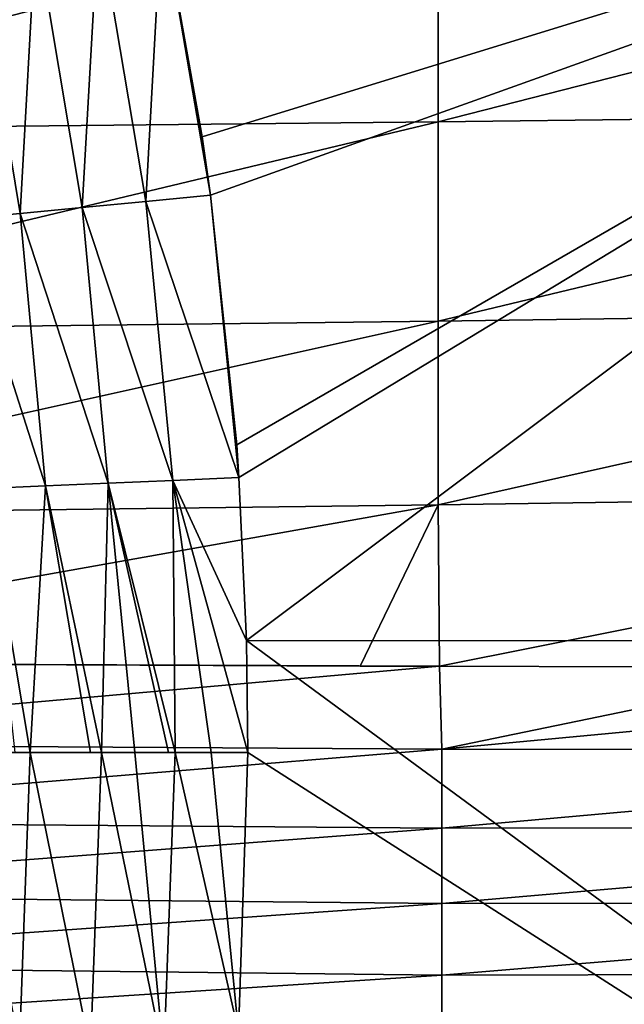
# Model space of a CAD drawing. Header units: metres. Extents: x -104 to 104, y -68 to 90.
# Tile 637 of 744: x 24.12 to 27.8, y 42.76 to 48.75. Entities that reach past the tile are written whole.
import ezdxf

# ---------------------------------------------------------------- set-up
doc = ezdxf.new("R2010")
doc.units = ezdxf.units.M
doc.layers.add('solid_FIT-BATH-153_SW0002', color=7, linetype='CONTINUOUS')

msp = doc.modelspace()

# ---------------------------------------------------------------- linework, layer by layer
at = {"layer": 'solid_FIT-BATH-153_SW0002'}
for points in [[(24.982851, 49.414764, 16.201981), (25.227497, 48.04118, 16.201784), (32.630169, 50.321903, 16.211613)], [(25.227497, 48.04118, 16.201784), (25.278339, 47.684765, 16.201656), (32.630169, 50.321903, 16.211613)], [(25.278339, 47.684765, 16.201656), (25.437565, 46.164429, 16.200745), (32.630169, 50.321903, 16.211613)], [(25.437565, 46.164429, 16.200745), (25.451366, 45.966923, 16.200581), (32.630169, 50.321903, 16.211613)], [(25.451366, 45.966923, 16.200581), (25.496708, 44.972977, 16.199598), (32.630169, 50.321903, 16.211613)], [(25.496708, 44.972977, 16.199598), (33.235664, 44.971737, 16.210653), (32.630169, 50.321903, 16.211613)], [(31.996119, 49.496792, -22.126936), (31.996119, 48.197323, -22.122765), (26.663443, 48.132706, -22.222878)], [(26.663443, 49.446838, -22.226355), (31.996119, 49.496792, -22.126936), (26.663443, 48.132706, -22.222878)], [(26.663443, 49.446838, -22.226355), (26.663443, 48.132706, -22.222878), (21.330763, 48.07679, -22.305033)], [(21.330763, 49.40361, -22.307909), (26.663443, 49.446838, -22.226355), (21.330763, 48.07679, -22.305033)], [(24.596581, 49.355236, 16.22809), (24.883835, 47.646648, 16.225895), (24.982851, 49.414764, 16.201981)], [(24.883835, 47.646648, 16.225895), (25.278339, 47.684765, 16.201656), (24.982851, 49.414764, 16.201981)], [(24.982851, 49.414764, 16.201981), (25.278339, 47.684765, 16.201656), (25.227497, 48.04118, 16.201784)], [(24.596581, 49.355236, 16.22809), (24.215767, 49.296394, 16.288902), (24.496387, 47.61002, 16.28684)], [(24.596581, 49.355236, 16.22809), (24.496387, 47.61002, 16.28684), (24.883835, 47.646648, 16.225895)], [(24.215767, 49.296394, 16.288902), (23.843533, 49.237614, 16.38393), (24.119186, 47.573811, 16.38341)], [(24.215767, 49.296394, 16.288902), (24.119186, 47.573811, 16.38341), (24.496387, 47.61002, 16.28684)], [(23.843533, 49.237614, 16.38393), (23.754805, 47.53833, 16.514515), (24.119186, 47.573811, 16.38341)], [(31.996119, 48.197323, -22.122765), (31.996119, 46.99271, -22.112913), (26.663443, 46.918911, -22.214304)], [(26.663443, 48.132706, -22.222878), (31.996119, 48.197323, -22.122765), (26.663443, 46.918911, -22.214304)], [(26.663443, 48.132706, -22.222878), (26.663443, 46.918911, -22.214304), (21.330763, 46.855053, -22.297564)], [(21.330763, 48.07679, -22.305033), (26.663443, 48.132706, -22.222878), (21.330763, 46.855053, -22.297564)], [(24.883835, 47.646648, 16.225895), (25.451366, 45.966923, 16.200581), (25.278339, 47.684765, 16.201656)], [(25.278339, 47.684765, 16.201656), (25.451366, 45.966923, 16.200581), (25.437565, 46.164429, 16.200745)], [(24.496387, 47.61002, 16.28684), (24.119186, 47.573811, 16.38341), (24.655344, 45.930927, 16.283852)], [(24.883835, 47.646648, 16.225895), (24.496387, 47.61002, 16.28684), (25.048161, 45.947777, 16.222965)], [(24.496387, 47.61002, 16.28684), (24.655344, 45.930927, 16.283852), (25.048161, 45.947777, 16.222965)], [(24.883835, 47.646648, 16.225895), (25.048161, 45.947777, 16.222965), (25.451366, 45.966923, 16.200581)], [(24.119186, 47.573811, 16.38341), (23.754805, 47.53833, 16.514515), (24.274549, 45.914474, 16.381632)], [(24.119186, 47.573811, 16.38341), (24.274549, 45.914474, 16.381632), (24.655344, 45.930927, 16.283852)], [(23.754805, 47.53833, 16.514515), (23.908072, 45.898495, 16.514702), (24.274549, 45.914474, 16.381632)], [(31.996119, 46.99271, -22.112913), (31.996119, 45.87928, -22.095005), (26.663443, 45.800735, -22.198425)], [(26.663443, 46.918911, -22.214304), (31.996119, 46.99271, -22.112913), (26.663443, 45.800735, -22.198425)], [(26.663443, 46.918911, -22.214304), (26.663443, 45.800735, -22.198425), (21.330763, 45.732765, -22.283442)], [(21.330763, 46.855053, -22.297564), (26.663443, 46.918911, -22.214304), (21.330763, 45.732765, -22.283442)], [(24.655344, 45.930927, 16.283852), (24.274549, 45.914474, 16.381632), (24.614532, 44.291561, 16.298162)], [(24.655344, 45.930927, 16.283852), (24.614532, 44.291561, 16.298162), (24.818371, 44.291687, 16.257406)], [(25.048161, 45.947777, 16.222965), (24.655344, 45.930927, 16.283852), (25.062452, 44.291817, 16.222921)], [(24.655344, 45.930927, 16.283852), (24.818371, 44.291687, 16.257406), (25.023556, 44.291798, 16.22739)], [(24.655344, 45.930927, 16.283852), (25.023556, 44.291798, 16.22739), (25.062452, 44.291817, 16.222921)], [(25.048161, 45.947777, 16.222965), (25.496708, 44.972977, 16.199598), (25.451366, 45.966923, 16.200581)], [(25.048161, 45.947777, 16.222965), (25.504524, 44.292011, 16.198769), (25.496708, 44.972977, 16.199598)], [(25.048161, 45.947777, 16.222965), (25.283047, 44.29192, 16.204792), (25.504524, 44.292011, 16.198769)], [(25.048161, 45.947777, 16.222965), (25.062452, 44.291817, 16.222921), (25.283047, 44.29192, 16.204792)], [(24.274549, 45.914474, 16.381632), (23.908072, 45.898495, 16.514702), (24.180706, 44.291256, 16.423061)], [(23.908072, 45.898495, 16.514702), (24.086592, 44.29118, 16.457392), (24.180706, 44.291256, 16.423061)], [(24.274549, 45.914474, 16.381632), (24.180706, 44.291256, 16.423061), (24.548836, 44.291519, 16.313681)], [(24.274549, 45.914474, 16.381632), (24.548836, 44.291519, 16.313681), (24.614532, 44.291561, 16.298162)], [(26.663443, 45.800735, -22.198425), (31.996119, 45.87928, -22.095005), (26.671747, 44.816555, -22.172836)], [(31.996119, 45.87928, -22.095005), (29.094467, 44.810192, -22.125431), (26.671747, 44.816555, -22.172836)], [(26.663443, 45.800735, -22.198425), (26.1891, 44.818077, -22.181799), (21.270582, 44.838905, -22.264021)], [(21.330763, 45.732765, -22.283442), (26.663443, 45.800735, -22.198425), (21.270582, 44.838905, -22.264021)], [(26.663443, 45.800735, -22.198425), (26.671747, 44.816555, -22.172836), (26.1891, 44.818077, -22.181799)], [(32.583248, 39.760757, 16.200817), (33.235664, 44.971737, 16.210653), (25.496708, 44.972977, 16.199598)], [(25.504524, 44.292011, 16.198769), (32.583248, 39.760757, 16.200817), (25.496708, 44.972977, 16.199598)], [(21.270582, 44.838905, -22.264021), (26.1891, 44.818077, -22.181799), (26.671747, 44.816555, -22.172836)], [(21.347351, 44.344482, -22.246073), (21.270582, 44.838905, -22.264021), (26.671747, 44.816555, -22.172836)], [(21.347351, 44.344482, -22.246073), (26.671747, 44.816555, -22.172836), (26.685522, 44.312164, -22.152855)], [(26.685522, 44.312164, -22.152855), (26.671747, 44.816555, -22.172836), (29.094467, 44.810192, -22.125431)], [(26.685522, 44.312164, -22.152855), (29.094467, 44.810192, -22.125431), (31.932043, 44.805298, -22.0648)], [(26.685522, 44.312164, -22.152855), (31.932043, 44.805298, -22.0648), (32.023693, 44.308296, -22.040499)], [(21.347351, 43.873405, -22.224854), (21.347351, 44.344482, -22.246073), (26.685522, 44.312164, -22.152855)], [(21.347351, 43.873405, -22.224854), (26.685522, 44.312164, -22.152855), (26.685522, 43.830944, -22.128057)], [(26.685522, 43.830944, -22.128057), (26.685522, 44.312164, -22.152855), (32.023693, 44.308296, -22.040499)], [(26.685522, 43.830944, -22.128057), (32.023693, 44.308296, -22.040499), (32.023693, 43.833813, -22.012913)], [(24.180706, 44.291256, 16.423061), (24.086592, 44.29118, 16.457392), (23.766354, 44.290897, 16.595137)], [(24.114845, 42.500538, 16.421446), (24.180706, 44.291256, 16.423061), (23.766354, 44.290897, 16.595137)], [(24.547235, 42.471745, 16.296274), (24.180706, 44.291256, 16.423061), (24.114845, 42.500538, 16.421446)], [(24.614532, 44.291561, 16.298162), (24.548836, 44.291519, 16.313681), (24.180706, 44.291256, 16.423061)], [(24.547235, 42.471745, 16.296274), (24.614532, 44.291561, 16.298162), (24.180706, 44.291256, 16.423061)], [(24.994246, 42.441521, 16.220203), (24.614532, 44.291561, 16.298162), (24.547235, 42.471745, 16.296274)], [(24.994246, 42.441521, 16.220203), (24.818371, 44.291687, 16.257406), (24.614532, 44.291561, 16.298162)], [(25.062452, 44.291817, 16.222921), (25.023556, 44.291798, 16.22739), (24.818371, 44.291687, 16.257406)], [(24.994246, 42.441521, 16.220203), (25.062452, 44.291817, 16.222921), (24.818371, 44.291687, 16.257406)], [(24.994246, 42.441521, 16.220203), (25.449463, 42.587696, 16.196123), (25.062452, 44.291817, 16.222921)], [(25.283047, 44.29192, 16.204792), (25.062452, 44.291817, 16.222921), (25.449463, 42.587696, 16.196123)], [(25.283047, 44.29192, 16.204792), (25.449463, 42.587696, 16.196123), (25.504524, 44.292011, 16.198769)], [(25.504524, 44.292011, 16.198769), (25.449463, 42.587696, 16.196123), (32.583248, 39.760757, 16.200817)], [(21.347351, 43.424107, -22.198505), (21.347351, 43.873405, -22.224854), (26.685522, 43.830944, -22.128057)], [(21.347351, 43.424107, -22.198505), (26.685522, 43.830944, -22.128057), (26.685522, 43.372128, -22.097425)], [(26.685522, 43.372128, -22.097425), (32.023693, 43.833813, -22.012913), (32.023693, 43.380623, -21.979237)], [(26.685522, 43.372128, -22.097425), (26.685522, 43.830944, -22.128057), (32.023693, 43.833813, -22.012913)], [(21.347351, 42.99593, -22.166346), (21.347351, 43.424107, -22.198505), (26.685522, 43.372128, -22.097425)], [(21.347351, 42.99593, -22.166346), (26.685522, 43.372128, -22.097425), (26.685522, 42.935062, -22.060209)], [(26.685522, 42.935062, -22.060209), (32.023693, 43.380623, -21.979237), (32.023693, 42.948181, -21.93873)], [(26.685522, 42.935062, -22.060209), (26.685522, 43.372128, -22.097425), (32.023693, 43.380623, -21.979237)], [(21.347351, 42.588211, -22.127684), (21.347351, 42.99593, -22.166346), (26.685522, 42.935062, -22.060209)], [(21.347351, 42.588211, -22.127684), (26.685522, 42.935062, -22.060209), (26.685522, 42.519115, -22.015652)], [(26.685522, 42.519115, -22.015652), (32.023693, 42.948181, -21.93873), (32.023693, 42.535957, -21.890661)], [(26.685522, 42.519115, -22.015652), (26.685522, 42.935062, -22.060209), (32.023693, 42.948181, -21.93873)]]:
    msp.add_3dface(points, dxfattribs=at)

doc.saveas('drawing.dxf')
